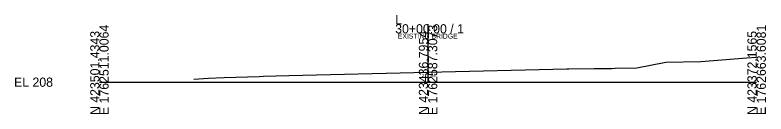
# Model space of a CAD drawing. Extents: x -26 to 3203, y -11010 to 4024.
# Drawn here: x 974.3 to 1202.8, y -5509.7 to -5479.5 of the extents above; entities that cross this region are included whole.
import ezdxf

# ---------------------------------------------------------------- set-up
doc = ezdxf.new("R2010")
doc.units = 0
for name, color, linetype in [('Default', 7, 'Continuous'), ('Exist Cross Section Cell', 7, 'Continuous'), ('Exist XS Center Line Elevation Label', 7, 'Continuous'), ('Exist XS Ground Line', 7, 'Continuous'), ('Prop XS SE Text', 7, 'Continuous')]:
    doc.layers.add(name, color=color, linetype=linetype)

msp = doc.modelspace()

# ---------------------------------------------------------------- linework, layer by layer
at = {"layer": 'Exist Cross Section Cell'}
for p, q in [((1100, -5500), (1100, -5482.35)), ((1000, -5500), (1100, -5500)), ((1100, -5500), (1200, -5500))]:
    msp.add_line(p, q, dxfattribs=at)
at = {"layer": 'Exist XS Ground Line'}
msp.add_lwpolyline([(1028.68, -5499.12), (1033.16, -5498.79), (1038, -5498.59), (1048.63, -5498.24), (1049.97, -5498.22), (1057.67, -5497.95), (1142.21, -5495.96), (1142.85, -5495.95), (1150.57, -5495.85), (1155.95, -5495.79), (1156.92, -5495.78), (1163.49, -5495.68), (1172.4, -5493.94), (1183.06, -5493.71), (1197, -5492.63), (1200, -5492.39)], dxfattribs=at)
msp.add_lwpolyline([(1028.68, -5499.12), (1033.16, -5498.79), (1038, -5498.59), (1048.63, -5498.24), (1049.97, -5498.22), (1057.67, -5497.95), (1142.21, -5495.96), (1142.85, -5495.95), (1150.57, -5495.85), (1155.95, -5495.79), (1156.92, -5495.78), (1163.49, -5495.68), (1172.4, -5493.94), (1183.06, -5493.71), (1197, -5492.63), (1200, -5492.39)], dxfattribs=at)
msp.add_lwpolyline([(1028.68, -5499.12), (1033.16, -5498.79), (1038, -5498.59), (1048.63, -5498.24), (1049.97, -5498.22), (1057.67, -5497.95), (1142.21, -5495.96), (1142.85, -5495.95), (1150.57, -5495.85), (1155.95, -5495.79), (1156.92, -5495.78), (1163.49, -5495.68), (1172.4, -5493.94), (1183.06, -5493.71), (1197, -5492.63), (1200, -5492.39)], dxfattribs=at)
msp.add_lwpolyline([(1028.68, -5499.12), (1033.16, -5498.79), (1038, -5498.59), (1048.63, -5498.24), (1049.97, -5498.22), (1057.67, -5497.95), (1142.21, -5495.96), (1142.85, -5495.95), (1150.57, -5495.85), (1155.95, -5495.79), (1156.92, -5495.78), (1163.49, -5495.68), (1172.4, -5493.94), (1183.06, -5493.71), (1197, -5492.63), (1200, -5492.39)], dxfattribs=at)
msp.add_lwpolyline([(1028.68, -5499.12), (1033.16, -5498.79), (1038, -5498.59), (1048.63, -5498.24), (1049.97, -5498.22), (1057.67, -5497.95), (1142.21, -5495.96), (1142.85, -5495.95), (1150.57, -5495.85), (1155.95, -5495.79), (1156.92, -5495.78), (1163.49, -5495.68), (1172.4, -5493.94), (1183.06, -5493.71), (1197, -5492.63), (1200, -5492.39)], dxfattribs=at)

# ---------------------------------------------------------------- texts
at = {"layer": 'Default'}
msp.add_text('-', height=0.0001, dxfattribs=at).set_placement((1000, -5500))
at = {"layer": 'Exist Cross Section Cell'}
for s, p in [('L', (1090, -5482.35)), ('30+00.00 / 1', (1090, -5485.15)), ('EL 208', (974, -5501.4))]:
    msp.add_text(s, height=2.8, dxfattribs=at).set_placement(p)
for s, p in [('N 423501.4343', (1000, -5510)), ('E 1762511.0064', (1002.8, -5510)), ('N 423436.7954', (1100, -5510)), ('E 1762587.3073', (1102.8, -5510)), ('N 423372.1565', (1200, -5510)), ('E 1762663.6081', (1202.8, -5510))]:
    msp.add_text(s, height=2.8, rotation=90, dxfattribs=at).set_placement(p)
at = {"layer": 'Exist XS Center Line Elevation Label'}
msp.add_text('211.04', height=1, dxfattribs=at).set_placement((1098.1, -5498.46))
at = {"layer": 'Prop XS SE Text'}
msp.add_text('EXISTING BRIDGE', height=1.5, rotation=360, dxfattribs=at).set_placement((1090.82, -5486.73))

doc.saveas('drawing.dxf')
